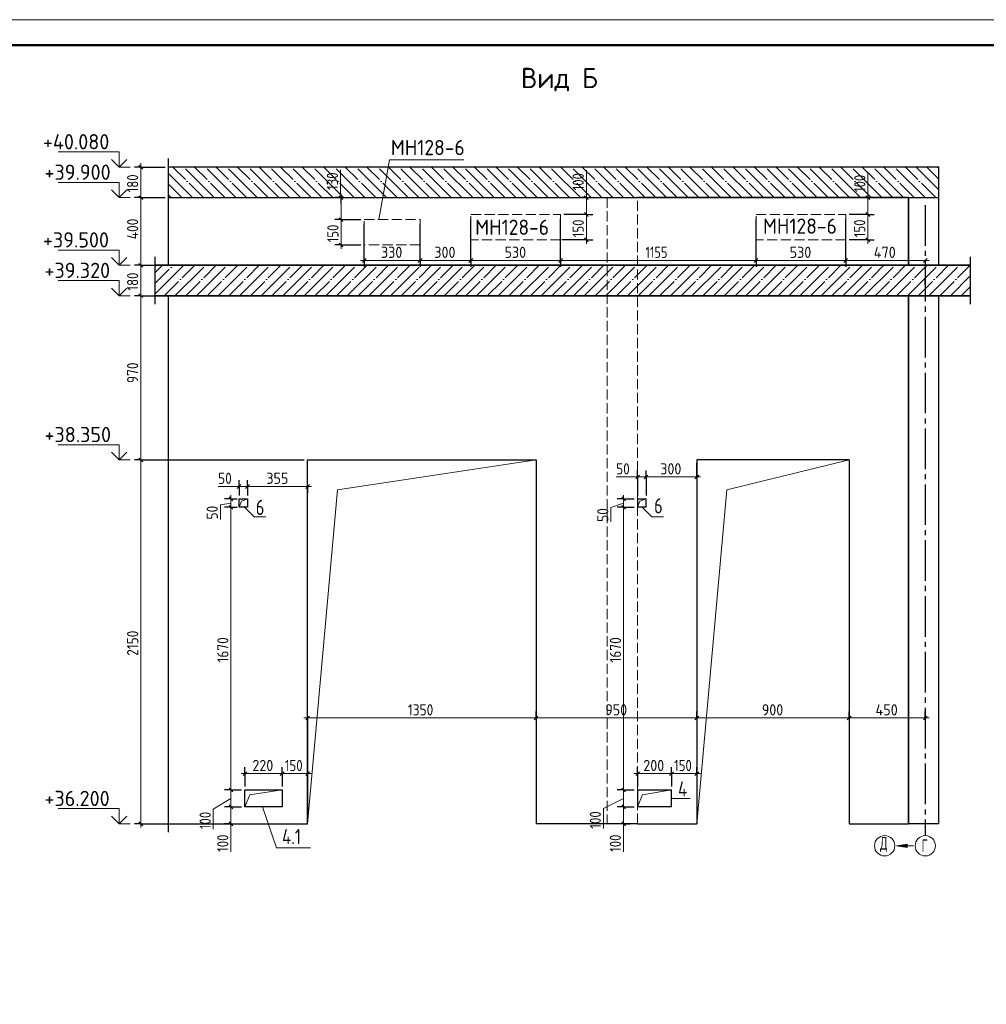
# Model space of a CAD drawing. Header units: millimetres. Extents: x -49773 to 2322955, y -3321 to 58485.
# Tile 422 of 580: x 1627880 to 1646918, y 19753 to 39144. Entities that reach past the tile are written whole.
import ezdxf

# ---------------------------------------------------------------- set-up
doc = ezdxf.new("R2010")
doc.units = ezdxf.units.MM
for name, pattern in [('______11', [500, 400, -50, 0, -50]), ('______2', [270, 200, -70]), ('______5', [1100, 800, -100, 100, -100])]:
    doc.linetypes.add(name, pattern=pattern)
for name, color, linetype, lineweight in [('Standard', 7, 'Continuous', 25), ('Высотная отметки_ общее', 7, 'Continuous', 13), ('Размерная линия_ общее', 7, 'Continuous', 13), ('Стена_ общее', 7, 'Continuous', 35), ('Стена_ Сборный элемент', 7, 'Continuous', 35)]:
    doc.layers.add(name, color=color, linetype=linetype, lineweight=lineweight)
doc.layers.add('Осевая линия_ общее', color=7, linetype='______5', lineweight=13, true_color=0xa0a0a0)
doc.layers.add('Тонкие', color=7, linetype='Continuous')
doc.styles.add('ISOCPEUR', font='txt')

msp = doc.modelspace()

# ---------------------------------------------------------------- hatches: boundary and pattern name
at = {"layer": 'Осевая линия_ общее', "linetype": 'Continuous', "lineweight": 13, "transparency": 33554687}
msp.add_hatch(color=7, dxfattribs=at).paths.add_polyline_path([(1645360.1, 22904.2), (1645150.1, 22874.2), (1645360.1, 22844.2)])

# ---------------------------------------------------------------- linework, layer by layer
at = {"layer": 'Standard', "color": 7, "linetype": 'Continuous', "lineweight": 25, "transparency": 33554687}
for p, q in [((1630809.5, 35474.2), (1630809.5, 36407.6)), ((1630809.5, 34307.6), (1630809.5, 35807.6)), ((1630543.5, 34474.2), (1630543.5, 33540.9)), ((1646603, 34474.2), (1646603, 33540.9)), ((1630809.5, 23140.9), (1630809.5, 33707.6))]:
    msp.add_line(p, q, dxfattribs=at)
at = {"layer": 'Standard', "color": 253, "linetype": '______5', "lineweight": 13, "true_color": 0xababab, "transparency": 33554687}
for p, q in [((1631286.5, 35640.9), (1630809.5, 36117.9)), ((1631710.7, 35640.9), (1631110.8, 36240.9)), ((1632135, 35640.9), (1631535, 36240.9)), ((1632559.3, 35640.9), (1631959.3, 36240.9)), ((1632983.5, 35640.9), (1632383.5, 36240.9)), ((1633407.8, 35640.9), (1632807.8, 36240.9)), ((1633832.1, 35640.9), (1633232.1, 36240.9)), ((1634256.3, 35640.9), (1633656.3, 36240.9)), ((1634680.6, 35640.9), (1634080.6, 36240.9)), ((1635104.9, 35640.9), (1634504.9, 36240.9)), ((1635529.1, 35640.9), (1634929.1, 36240.9)), ((1635953.4, 35640.9), (1635353.4, 36240.9)), ((1636377.7, 35640.9), (1635777.7, 36240.9)), ((1636801.9, 35640.9), (1636201.9, 36240.9)), ((1637226.2, 35640.9), (1636626.2, 36240.9)), ((1637650.4, 35640.9), (1637050.4, 36240.9)), ((1638074.7, 35640.9), (1637474.7, 36240.9)), ((1638499, 35640.9), (1637899, 36240.9)), ((1638923.2, 35640.9), (1638323.2, 36240.9)), ((1639347.5, 35640.9), (1638747.5, 36240.9)), ((1639771.8, 35640.9), (1639171.8, 36240.9)), ((1640196, 35640.9), (1639596, 36240.9)), ((1640620.3, 35640.9), (1640020.3, 36240.9)), ((1641044.6, 35640.9), (1640444.6, 36240.9)), ((1641468.8, 35640.9), (1640868.8, 36240.9)), ((1641893.1, 35640.9), (1641293.1, 36240.9)), ((1642317.3, 35640.9), (1641717.3, 36240.9)), ((1642741.6, 35640.9), (1642141.6, 36240.9)), ((1643165.9, 35640.9), (1642565.9, 36240.9)), ((1643590.1, 35640.9), (1642990.1, 36240.9)), ((1644014.4, 35640.9), (1643414.4, 36240.9)), ((1644438.7, 35640.9), (1643838.7, 36240.9)), ((1644862.9, 35640.9), (1644262.9, 36240.9)), ((1645287.2, 35640.9), (1644687.2, 36240.9)), ((1645711.5, 35640.9), (1645111.5, 36240.9)), ((1645983.4, 35793.2), (1645535.7, 36240.9)), ((1645983.4, 36217.4), (1645960, 36240.9)), ((1630862.2, 35640.9), (1630809.5, 35693.6)), ((1630543.5, 33736.8), (1631114.2, 34307.6)), ((1630543.5, 34161.1), (1630690, 34307.6)), ((1630938.5, 33707.6), (1631538.5, 34307.6)), ((1631362.8, 33707.6), (1631962.8, 34307.6)), ((1631787, 33707.6), (1632387, 34307.6)), ((1632211.3, 33707.6), (1632811.3, 34307.6)), ((1632635.6, 33707.6), (1633235.6, 34307.6)), ((1633059.8, 33707.6), (1633659.8, 34307.6)), ((1633484.1, 33707.6), (1634084.1, 34307.6)), ((1633908.4, 33707.6), (1634508.4, 34307.6)), ((1634332.6, 33707.6), (1634932.6, 34307.6)), ((1634756.9, 33707.6), (1635356.9, 34307.6)), ((1635181.2, 33707.6), (1635781.2, 34307.6)), ((1635605.4, 33707.6), (1636205.4, 34307.6)), ((1636029.7, 33707.6), (1636629.7, 34307.6)), ((1636454, 33707.6), (1637054, 34307.6)), ((1636878.2, 33707.6), (1637478.2, 34307.6)), ((1637302.5, 33707.6), (1637902.5, 34307.6)), ((1637726.8, 33707.6), (1638326.8, 34307.6)), ((1638151, 33707.6), (1638751, 34307.6)), ((1638575.3, 33707.6), (1639175.3, 34307.6)), ((1638999.6, 33707.6), (1639599.6, 34307.6)), ((1639423.8, 33707.6), (1640023.8, 34307.6)), ((1639848.1, 33707.6), (1640448.1, 34307.6)), ((1640272.4, 33707.6), (1640872.4, 34307.6)), ((1640696.6, 33707.6), (1641296.6, 34307.6)), ((1641120.9, 33707.6), (1641720.9, 34307.6)), ((1641545.2, 33707.6), (1642145.2, 34307.6)), ((1641969.4, 33707.6), (1642569.4, 34307.6)), ((1642393.7, 33707.6), (1642993.7, 34307.6)), ((1642818, 33707.6), (1643418, 34307.6)), ((1643242.3, 33707.6), (1643842.3, 34307.6)), ((1643666.5, 33707.6), (1644266.5, 34307.6)), ((1644090.8, 33707.6), (1644690.8, 34307.6)), ((1644515.1, 33707.6), (1645115.1, 34307.6)), ((1644939.3, 33707.6), (1645539.3, 34307.6)), ((1645363.6, 33707.6), (1645963.6, 34307.6)), ((1645787.9, 33707.6), (1646387.9, 34307.6)), ((1646212.1, 33707.6), (1646603, 34098.5))]:
    msp.add_line(p, q, dxfattribs=at)
at = {"layer": 'Standard', "color": 253, "linetype": '______11', "lineweight": 13, "true_color": 0xababab, "transparency": 33554687}
for p, q in [((1631498.6, 35640.9), (1630898.6, 36240.9)), ((1631922.9, 35640.9), (1631322.9, 36240.9)), ((1632347.1, 35640.9), (1631747.1, 36240.9)), ((1632771.4, 35640.9), (1632171.4, 36240.9)), ((1633195.7, 35640.9), (1632595.7, 36240.9)), ((1633619.9, 35640.9), (1633019.9, 36240.9)), ((1634044.2, 35640.9), (1633444.2, 36240.9)), ((1634468.5, 35640.9), (1633868.5, 36240.9)), ((1634892.7, 35640.9), (1634292.7, 36240.9)), ((1635317, 35640.9), (1634717, 36240.9)), ((1635741.3, 35640.9), (1635141.3, 36240.9)), ((1636165.5, 35640.9), (1635565.5, 36240.9)), ((1636589.8, 35640.9), (1635989.8, 36240.9)), ((1637014, 35640.9), (1636414, 36240.9)), ((1637438.3, 35640.9), (1636838.3, 36240.9)), ((1637862.6, 35640.9), (1637262.6, 36240.9)), ((1638286.8, 35640.9), (1637686.8, 36240.9)), ((1638711.1, 35640.9), (1638111.1, 36240.9)), ((1639135.4, 35640.9), (1638535.4, 36240.9)), ((1639559.6, 35640.9), (1638959.6, 36240.9)), ((1639983.9, 35640.9), (1639383.9, 36240.9)), ((1640408.2, 35640.9), (1639808.2, 36240.9)), ((1640832.4, 35640.9), (1640232.4, 36240.9)), ((1641256.7, 35640.9), (1640656.7, 36240.9)), ((1641680.9, 35640.9), (1641080.9, 36240.9)), ((1642105.2, 35640.9), (1641505.2, 36240.9)), ((1642529.5, 35640.9), (1641929.5, 36240.9)), ((1642953.7, 35640.9), (1642353.7, 36240.9)), ((1643378, 35640.9), (1642778, 36240.9)), ((1643802.3, 35640.9), (1643202.3, 36240.9)), ((1644226.5, 35640.9), (1643626.5, 36240.9)), ((1644650.8, 35640.9), (1644050.8, 36240.9)), ((1645075.1, 35640.9), (1644475.1, 36240.9)), ((1645499.3, 35640.9), (1644899.3, 36240.9)), ((1645923.6, 35640.9), (1645323.6, 36240.9)), ((1645983.4, 36005.3), (1645747.9, 36240.9)), ((1631074.3, 35640.9), (1630809.5, 35905.8)), ((1630543.5, 33948.9), (1630902.1, 34307.6)), ((1630726.4, 33707.6), (1631326.4, 34307.6)), ((1631150.6, 33707.6), (1631750.6, 34307.6)), ((1631574.9, 33707.6), (1632174.9, 34307.6)), ((1631999.2, 33707.6), (1632599.2, 34307.6)), ((1632423.4, 33707.6), (1633023.4, 34307.6)), ((1632847.7, 33707.6), (1633447.7, 34307.6)), ((1633272, 33707.6), (1633872, 34307.6)), ((1633696.2, 33707.6), (1634296.2, 34307.6)), ((1634120.5, 33707.6), (1634720.5, 34307.6)), ((1634544.8, 33707.6), (1635144.8, 34307.6)), ((1634969, 33707.6), (1635569, 34307.6)), ((1635393.3, 33707.6), (1635993.3, 34307.6)), ((1635817.6, 33707.6), (1636417.6, 34307.6)), ((1636241.8, 33707.6), (1636841.8, 34307.6)), ((1636666.1, 33707.6), (1637266.1, 34307.6)), ((1637090.4, 33707.6), (1637690.4, 34307.6)), ((1637514.6, 33707.6), (1638114.6, 34307.6)), ((1637938.9, 33707.6), (1638538.9, 34307.6)), ((1638363.2, 33707.6), (1638963.2, 34307.6)), ((1638787.4, 33707.6), (1639387.4, 34307.6)), ((1639211.7, 33707.6), (1639811.7, 34307.6)), ((1639636, 33707.6), (1640236, 34307.6)), ((1640060.3, 33707.6), (1640660.2, 34307.6)), ((1640484.5, 33707.6), (1641084.5, 34307.6)), ((1640908.8, 33707.6), (1641508.8, 34307.6)), ((1641333.1, 33707.6), (1641933, 34307.6)), ((1641757.3, 33707.6), (1642357.3, 34307.6)), ((1642181.6, 33707.6), (1642781.6, 34307.6)), ((1642605.9, 33707.6), (1643205.8, 34307.6)), ((1643030.1, 33707.6), (1643630.1, 34307.6)), ((1643454.4, 33707.6), (1644054.4, 34307.6)), ((1643878.7, 33707.6), (1644478.6, 34307.6)), ((1644302.9, 33707.6), (1644902.9, 34307.6)), ((1644727.2, 33707.6), (1645327.2, 34307.6)), ((1645151.5, 33707.6), (1645751.5, 34307.6)), ((1645575.7, 33707.6), (1646175.7, 34307.6)), ((1646000, 33707.6), (1646600, 34307.6)), ((1646424.3, 33707.6), (1646603, 33886.3))]:
    msp.add_line(p, q, dxfattribs=at)
at = {"layer": 'Standard', "color": 7, "linetype": 'Continuous', "lineweight": 35, "transparency": 33554687}
for p, q in [((1646603, 34307.6), (1630543.5, 34307.6)), ((1630543.5, 33707.6), (1646603, 33707.6))]:
    msp.add_line(p, q, dxfattribs=at)
at = {"layer": 'Standard', "color": 7, "linetype": 'Continuous', "lineweight": 13, "transparency": 33554687}
msp.add_lwpolyline([(1600015.1, -2855.6), (1659415.1, -2855.6), (1659415.1, 39144.4), (1600015.1, 39144.4), (1600015.1, -2855.6)], close=True, dxfattribs=at)
at = {"layer": 'Standard', "color": 7, "linetype": 'Continuous', "lineweight": 50, "transparency": 33554687}
msp.add_lwpolyline([(1602015.1, 38644.4), (1658915.1, 38644.4), (1658915.1, -2355.6), (1602015.1, -2355.6), (1602015.1, 38644.4)], close=True, dxfattribs=at)
at = {"layer": 'Standard', "color": 7, "linetype": 'Continuous', "lineweight": 13, "transparency": 33554687}
for points in [[(1634954.8, 35207.6), (1635160.9, 36381.3), (1636627.6, 36381.3)], [(1632200.1, 29540.9), (1632247.3, 29660.4), (1632366.8, 29707.6)], [(1640050.1, 29540.9), (1640097.3, 29660.4), (1640216.8, 29707.6)], [(1632316.8, 23640.9), (1632411.1, 23879.9), (1633050.1, 23974.2)], [(1640050.1, 23640.9), (1640144.4, 23879.9), (1640716.8, 23974.2)]]:
    msp.add_lwpolyline(points, dxfattribs=at)
at = {"layer": 'Высотная отметки_ общее', "color": 7, "linetype": 'Continuous', "lineweight": 13, "transparency": 33554687}
for p, q in [((1629838.2, 36540.9), (1628638.2, 36540.9)), ((1629838.2, 36240.9), (1629838.2, 36540.9)), ((1629838.2, 36240.9), (1629688.2, 36390.9)), ((1629838.2, 36240.9), (1629988.2, 36390.9)), ((1629838.2, 36240.9), (1629838.2, 36240.9)), ((1629838.2, 36240.9), (1629838.2, 36240.9)), ((1629838.2, 36240.9), (1630058.6, 36240.9)), ((1629838.2, 36240.9), (1629838.2, 36240.9)), ((1629838.2, 36240.9), (1629838.2, 36240.9)), ((1629838.2, 35940.9), (1628638.2, 35940.9)), ((1629838.2, 35640.9), (1629838.2, 35940.9)), ((1629838.2, 35640.9), (1629688.2, 35790.9)), ((1629838.2, 35640.9), (1629988.2, 35790.9)), ((1629838.2, 35640.9), (1629838.2, 35640.9)), ((1629838.2, 35640.9), (1629838.2, 35640.9)), ((1629838.2, 35640.9), (1630058.6, 35640.9)), ((1629838.2, 35640.9), (1629838.2, 35640.9)), ((1629838.2, 35640.9), (1629838.2, 35640.9)), ((1629838.2, 34607.6), (1628638.2, 34607.6)), ((1629838.2, 34307.6), (1629838.2, 34607.6)), ((1629838.2, 34307.6), (1629688.2, 34457.6)), ((1629838.2, 34307.6), (1629988.2, 34457.6)), ((1629838.2, 34307.6), (1629838.2, 34307.6)), ((1629838.2, 34307.6), (1629838.2, 34307.6)), ((1629838.2, 34307.6), (1630058.6, 34307.6)), ((1629838.2, 34307.6), (1629838.2, 34307.6)), ((1629838.2, 34307.6), (1629838.2, 34307.6)), ((1629838.2, 34007.6), (1628638.2, 34007.6)), ((1629838.2, 33707.6), (1629838.2, 34007.6)), ((1629838.2, 33707.6), (1629688.2, 33857.6)), ((1629838.2, 33707.6), (1629988.2, 33857.6)), ((1629838.2, 33707.6), (1629838.2, 33707.6)), ((1629838.2, 33707.6), (1629838.2, 33707.6)), ((1629838.2, 33707.6), (1630058.6, 33707.6)), ((1629838.2, 33707.6), (1629838.2, 33707.6)), ((1629838.2, 33707.6), (1629838.2, 33707.6)), ((1629838.2, 30774.2), (1628638.2, 30774.2)), ((1629838.2, 30474.2), (1629838.2, 30774.2)), ((1629838.2, 30474.2), (1629688.2, 30624.2)), ((1629838.2, 30474.2), (1629988.2, 30624.2)), ((1629838.2, 30474.2), (1629838.2, 30474.2)), ((1629838.2, 30474.2), (1629838.2, 30474.2)), ((1629838.2, 30474.2), (1630058.6, 30474.2)), ((1629838.2, 30474.2), (1629838.2, 30474.2)), ((1629838.2, 30474.2), (1629838.2, 30474.2)), ((1629838.2, 23607.6), (1628638.2, 23607.6)), ((1629838.2, 23307.6), (1629838.2, 23607.6)), ((1629838.2, 23307.6), (1629688.2, 23457.6)), ((1629838.2, 23307.6), (1629988.2, 23457.6)), ((1629838.2, 23307.6), (1629838.2, 23307.6)), ((1629838.2, 23307.6), (1629838.2, 23307.6)), ((1629838.2, 23307.6), (1630058.6, 23307.6)), ((1629838.2, 23307.6), (1629838.2, 23307.6)), ((1629838.2, 23307.6), (1629838.2, 23307.6))]:
    msp.add_line(p, q, dxfattribs=at)
at = {"layer": 'Осевая линия_ общее', "color": 253, "linetype": '______5', "lineweight": -3, "true_color": 0xa0a0a0, "transparency": 33554687}
msp.add_line((1645716.8, 35492.6), (1645716.8, 23074.2), dxfattribs=at)
at = {"layer": 'Осевая линия_ общее', "color": 7, "linetype": 'Continuous', "lineweight": 13, "transparency": 33554687}
for p, q in [((1640716.8, 23807.6), (1641083.5, 23807.6)), ((1645360.1, 22904.2), (1645150.1, 22874.2)), ((1645360.1, 22844.2), (1645360.1, 22904.2)), ((1645483.5, 22874.2), (1645150.1, 22874.2)), ((1645150.1, 22874.2), (1645150.1, 22874.2)), ((1645150.1, 22874.2), (1645150.1, 22874.2)), ((1645150.1, 22874.2), (1645150.1, 22874.2)), ((1645150.1, 22874.2), (1645360.1, 22844.2)), ((1645360.1, 22874.2), (1645375.1, 22874.2))]:
    msp.add_line(p, q, dxfattribs=at)
for points in [[(1633550.1, 23307.6), (1634139.4, 29885), (1638050.1, 30474.2)], [(1641216.8, 23307.6), (1641806.1, 29885), (1644216.8, 30474.2)], [(1632307.8, 29540.9), (1632496.3, 29352.3), (1632729.7, 29352.3)], [(1640141.1, 29540.9), (1640329.7, 29352.3), (1640563, 29352.3)], [(1632661.1, 23640.9), (1632939.1, 22834.8), (1633605.7, 22834.8)]]:
    msp.add_lwpolyline(points, dxfattribs=at)
for centre in [(1644916.8, 22874.2), (1645716.8, 22874.2)]:
    msp.add_circle(centre, 200, dxfattribs=at)
at = {"layer": 'Размерная линия_ общее', "color": 7, "linetype": 'Continuous', "lineweight": 25, "transparency": 33554687}
for p, q in [((1630302.1, 36203.4), (1630227.1, 36278.4)), ((1630302.1, 35603.4), (1630227.1, 35678.4)), ((1634247, 35603.4), (1634172, 35678.4)), ((1639078.2, 35603.4), (1639003.2, 35678.4)), ((1644621.5, 35603.4), (1644546.5, 35678.4)), ((1639078.2, 35270.1), (1639003.2, 35345.1)), ((1644621.5, 35270.1), (1644546.5, 35345.1)), ((1634247, 35170.1), (1634172, 35245.1)), ((1634247, 34670.1), (1634172, 34745.1)), ((1639078.2, 34770.1), (1639003.2, 34845.1)), ((1644621.5, 34770.1), (1644546.5, 34845.1)), ((1630302.1, 34270.1), (1630227.1, 34345.1)), ((1634629.3, 34365.5), (1634704.3, 34440.5)), ((1635729.3, 34365.5), (1635804.3, 34440.5)), ((1636729.3, 34365.5), (1636804.3, 34440.5)), ((1638496, 34365.5), (1638571, 34440.5)), ((1642346, 34365.5), (1642421, 34440.5)), ((1644112.6, 34365.5), (1644187.6, 34440.5)), ((1645679.3, 34365.5), (1645754.3, 34440.5)), ((1630302.1, 33670.1), (1630227.1, 33745.1)), ((1630302.1, 30436.7), (1630227.1, 30511.7)), ((1640012.6, 30101.2), (1640087.6, 30176.2)), ((1640179.3, 30101.2), (1640254.3, 30176.2)), ((1641179.3, 30101.2), (1641254.3, 30176.2)), ((1632162.6, 29914.6), (1632237.6, 29989.6)), ((1632329.3, 29914.6), (1632404.3, 29989.6)), ((1633512.6, 29914.6), (1633587.6, 29989.6)), ((1632078.1, 29670.1), (1632003.1, 29745.1)), ((1639811.4, 29670.1), (1639736.4, 29745.1)), ((1632078.1, 29503.4), (1632003.1, 29578.4)), ((1639811.4, 29503.4), (1639736.4, 29578.4)), ((1633512.6, 25355), (1633587.6, 25430)), ((1638012.6, 25355), (1638087.6, 25430)), ((1641179.3, 25355), (1641254.3, 25430)), ((1644179.3, 25355), (1644254.3, 25430)), ((1645679.3, 25355), (1645754.3, 25430)), ((1632279.3, 24258.3), (1632354.3, 24333.3)), ((1633012.6, 24258.3), (1633087.6, 24333.3)), ((1633512.6, 24258.3), (1633587.6, 24333.3)), ((1640012.6, 24258.3), (1640087.6, 24333.3)), ((1640679.3, 24258.3), (1640754.3, 24333.3)), ((1641179.3, 24258.3), (1641254.3, 24333.3)), ((1632078.1, 23936.7), (1632003.1, 24011.7)), ((1639811.4, 23936.7), (1639736.4, 24011.7)), ((1632078.1, 23603.4), (1632003.1, 23678.4)), ((1639811.4, 23603.4), (1639736.4, 23678.4)), ((1630302.1, 23270.1), (1630227.1, 23345.1)), ((1632078.1, 23270.1), (1632003.1, 23345.1)), ((1639811.4, 23270.1), (1639736.4, 23345.1))]:
    msp.add_line(p, q, dxfattribs=at)
at = {"layer": 'Размерная линия_ общее', "color": 7, "linetype": 'Continuous', "lineweight": 13, "transparency": 33554687}
for p, q in [((1630264.6, 36240.9), (1630264.6, 36315.9)), ((1630264.6, 35640.9), (1630264.6, 36240.9)), ((1634198.9, 35790.7), (1634198.9, 36186.7)), ((1639041.1, 35782.1), (1639041.1, 36178.1)), ((1644585.6, 35749.5), (1644585.6, 36145.5)), ((1634209.5, 35424.2), (1634198.9, 35790.7)), ((1634209.5, 35640.9), (1634209.5, 35715.9)), ((1639040.7, 35474.2), (1639041.1, 35782.1)), ((1639040.7, 35640.9), (1639040.7, 35715.9)), ((1644584, 35474.2), (1644585.6, 35749.5)), ((1644584, 35640.9), (1644584, 35715.9)), ((1630264.6, 30474.2), (1630264.6, 35640.9)), ((1634209.5, 35207.6), (1634209.5, 35640.9)), ((1639040.7, 35307.6), (1639040.7, 35640.9)), ((1644584, 35307.6), (1644584, 35640.9)), ((1639040.7, 34807.6), (1639040.7, 35307.6)), ((1644584, 34807.6), (1644584, 35307.6)), ((1634209.5, 34707.6), (1634209.5, 35207.6)), ((1639040.7, 34807.6), (1639040.7, 34732.6)), ((1644584, 34807.6), (1644584, 34732.6)), ((1634209.5, 34707.6), (1634209.5, 34632.6)), ((1630264.6, 34307.6), (1630264.6, 34382.6)), ((1634666.8, 34403), (1634591.8, 34403)), ((1634666.8, 34403), (1635766.8, 34403)), ((1635766.8, 34403), (1636766.8, 34403)), ((1636766.8, 34403), (1638533.5, 34403)), ((1638533.5, 34403), (1642383.5, 34403)), ((1642383.5, 34403), (1644150.1, 34403)), ((1644150.1, 34403), (1645716.8, 34403)), ((1645716.8, 34403), (1645791.8, 34403)), ((1630264.6, 33707.6), (1630264.6, 34307.6)), ((1630264.6, 23307.6), (1630264.6, 30474.2)), ((1639912.3, 30138.7), (1639626.3, 30138.7)), ((1640133.5, 30138.7), (1639912.3, 30138.7)), ((1640050.1, 30138.7), (1639975.1, 30138.7)), ((1640050.1, 30138.7), (1640216.8, 30138.7)), ((1640216.8, 30138.7), (1641216.8, 30138.7)), ((1641216.8, 30138.7), (1641291.8, 30138.7)), ((1632073, 29952.1), (1631787, 29952.1)), ((1632283.5, 29952.1), (1632073, 29952.1)), ((1632200.1, 29952.1), (1632125.1, 29952.1)), ((1632200.1, 29952.1), (1632366.8, 29952.1)), ((1632366.8, 29952.1), (1633550.1, 29952.1)), ((1633550.1, 29952.1), (1633625.1, 29952.1)), ((1632040.6, 29707.6), (1632040.6, 29782.6)), ((1632040.6, 29540.9), (1632040.6, 29707.6)), ((1639773.9, 29707.6), (1639773.9, 29782.6)), ((1639773.9, 29540.9), (1639773.9, 29707.6)), ((1632040.6, 29624.2), (1631832.8, 29586.9)), ((1631832.8, 29586.9), (1631832.8, 29300.9)), ((1632040.6, 23974.2), (1632040.6, 29540.9)), ((1639773.9, 29624.2), (1639524, 29540.3)), ((1639524, 29540.3), (1639524, 29254.3)), ((1639773.9, 23974.2), (1639773.9, 29540.9)), ((1633550.1, 25392.5), (1633475.1, 25392.5)), ((1633550.1, 25392.5), (1638050.1, 25392.5)), ((1638050.1, 25392.5), (1641216.8, 25392.5)), ((1641216.8, 25392.5), (1644216.8, 25392.5)), ((1644216.8, 25392.5), (1645716.8, 25392.5)), ((1645716.8, 25392.5), (1645791.8, 25392.5)), ((1632316.8, 24295.8), (1632241.8, 24295.8)), ((1632316.8, 24295.8), (1633050.1, 24295.8)), ((1633050.1, 24295.8), (1633550.1, 24295.8)), ((1633550.1, 24295.8), (1633625.1, 24295.8)), ((1640050.1, 24295.8), (1639975.1, 24295.8)), ((1640050.1, 24295.8), (1640716.8, 24295.8)), ((1640716.8, 24295.8), (1641216.8, 24295.8)), ((1641216.8, 24295.8), (1641291.8, 24295.8)), ((1632040.6, 23640.9), (1632040.6, 23974.2)), ((1639773.9, 23640.9), (1639773.9, 23974.2)), ((1632040.6, 23807.6), (1631693.1, 23598)), ((1639773.9, 23807.6), (1639377.4, 23608.7)), ((1631693.1, 23598), (1631693.1, 23202)), ((1632040.6, 23474.2), (1632038.8, 23151)), ((1632040.6, 23307.6), (1632040.6, 23640.9)), ((1639377.4, 23608.7), (1639377.4, 23212.7)), ((1639773.9, 23474.2), (1639772.1, 23151)), ((1639773.9, 23307.6), (1639773.9, 23640.9)), ((1630264.6, 23307.6), (1630264.6, 23232.6)), ((1632040.6, 23307.6), (1632040.6, 23232.6)), ((1639773.9, 23307.6), (1639773.9, 23232.6)), ((1632038.8, 23151), (1632038.8, 22755)), ((1639772.1, 23151), (1639772.1, 22755))]:
    msp.add_line(p, q, dxfattribs=at)
at = {"layer": 'Размерная линия_ общее', "color": 253, "linetype": 'Continuous', "lineweight": -3, "true_color": 0xa0a0a0, "transparency": 33554687}
for p, q in [((1630264.6, 36240.9), (1630139.6, 36240.9)), ((1630264.6, 36240.9), (1630389.6, 36240.9)), ((1630264.6, 36240.9), (1630742.8, 36240.9)), ((1630264.6, 35640.9), (1630139.6, 35640.9)), ((1630264.6, 35640.9), (1630389.6, 35640.9)), ((1630264.6, 35640.9), (1630742.8, 35640.9)), ((1634209.5, 35640.9), (1634084.5, 35640.9)), ((1634209.5, 35640.9), (1634334.5, 35640.9)), ((1634209.5, 35640.9), (1634287, 35640.9)), ((1639040.7, 35640.9), (1638915.7, 35640.9)), ((1639040.7, 35640.9), (1639165.7, 35640.9)), ((1639040.7, 35640.9), (1639163.6, 35640.9)), ((1644584, 35640.9), (1644459, 35640.9)), ((1644584, 35640.9), (1644709, 35640.9)), ((1644584, 35640.9), (1644584, 35640.9)), ((1639040.7, 35307.6), (1638915.7, 35307.6)), ((1639040.7, 35307.6), (1639165.7, 35307.6)), ((1644584, 35307.6), (1644459, 35307.6)), ((1644584, 35307.6), (1644709, 35307.6)), ((1634209.5, 35207.6), (1634084.5, 35207.6)), ((1634209.5, 35207.6), (1634334.5, 35207.6)), ((1634209.5, 35207.6), (1634600.1, 35207.6)), ((1639040.7, 34807.6), (1638560.4, 34807.6)), ((1639040.7, 34807.6), (1638915.7, 34807.6)), ((1639040.7, 34807.6), (1639165.7, 34807.6)), ((1644584, 34807.6), (1644216.8, 34807.6)), ((1644584, 34807.6), (1644459, 34807.6)), ((1644584, 34807.6), (1644709, 34807.6)), ((1634209.5, 34707.6), (1634084.5, 34707.6)), ((1634209.5, 34707.6), (1634334.5, 34707.6)), ((1634209.5, 34707.6), (1634600.1, 34707.6)), ((1634666.8, 34403), (1634666.8, 34528)), ((1635766.8, 34403), (1635766.8, 34528)), ((1636766.8, 34403), (1636766.8, 34528)), ((1638533.5, 34403), (1638533.5, 34528)), ((1642383.5, 34403), (1642383.5, 34528)), ((1644150.1, 34403), (1644150.1, 34528)), ((1634666.8, 34403), (1634666.8, 34278)), ((1635766.8, 34403), (1635766.8, 34278)), ((1636766.8, 34403), (1636766.8, 34278)), ((1638533.5, 34403), (1638533.5, 34278)), ((1642383.5, 34403), (1642383.5, 34278)), ((1644150.1, 34403), (1644150.1, 34278)), ((1645716.8, 34403), (1645716.8, 34403)), ((1630264.6, 34307.6), (1630139.6, 34307.6)), ((1630264.6, 34307.6), (1630389.6, 34307.6)), ((1630264.6, 34307.6), (1630742.8, 34307.6)), ((1645716.8, 33921.5), (1645716.8, 34046.5)), ((1645716.8, 33921.5), (1645716.8, 33796.5)), ((1630264.6, 33707.6), (1630139.6, 33707.6)), ((1630264.6, 33707.6), (1630389.6, 33707.6)), ((1630264.6, 33707.6), (1630742.8, 33707.6)), ((1630264.6, 30474.2), (1630139.6, 30474.2)), ((1630264.6, 30474.2), (1630389.6, 30474.2)), ((1630264.6, 30474.2), (1633483.5, 30474.2)), ((1633550.1, 29952.1), (1633550.1, 30407.6)), ((1640050.1, 30138.7), (1640050.1, 30263.7)), ((1640216.8, 30138.7), (1640216.8, 30263.7)), ((1641216.8, 30138.7), (1641216.8, 30407.6)), ((1641216.8, 30138.7), (1641216.8, 30263.7)), ((1632200.1, 29952.1), (1632200.1, 30077.1)), ((1632366.8, 29952.1), (1632366.8, 30077.1)), ((1633550.1, 29952.1), (1633550.1, 30077.1)), ((1640050.1, 30138.7), (1640050.1, 30013.7)), ((1640050.1, 30138.7), (1640050.1, 29774.2)), ((1640216.8, 30138.7), (1640216.8, 30013.7)), ((1640216.8, 30138.7), (1640216.8, 29774.2)), ((1641216.8, 30138.7), (1641216.8, 30013.7)), ((1632200.1, 29952.1), (1632200.1, 29827.1)), ((1632200.1, 29952.1), (1632200.1, 29774.2)), ((1632366.8, 29952.1), (1632366.8, 29827.1)), ((1632366.8, 29952.1), (1632366.8, 29774.2)), ((1633550.1, 29952.1), (1633550.1, 29827.1)), ((1632040.6, 29707.6), (1631915.6, 29707.6)), ((1632040.6, 29707.6), (1632165.6, 29707.6)), ((1632040.6, 29707.6), (1632133.5, 29707.6)), ((1639773.9, 29707.6), (1639648.9, 29707.6)), ((1639773.9, 29707.6), (1639898.9, 29707.6)), ((1639773.9, 29707.6), (1639983.5, 29707.6)), ((1632040.6, 29540.9), (1631915.6, 29540.9)), ((1632040.6, 29540.9), (1632165.6, 29540.9)), ((1632040.6, 29540.9), (1632133.5, 29540.9)), ((1639773.9, 29540.9), (1639648.9, 29540.9)), ((1639773.9, 29540.9), (1639898.9, 29540.9)), ((1639773.9, 29540.9), (1639983.5, 29540.9)), ((1633550.1, 25392.5), (1633550.1, 25517.5)), ((1638050.1, 25392.5), (1638050.1, 25517.5)), ((1641216.8, 25392.5), (1641216.8, 25517.5)), ((1644216.8, 25392.5), (1644216.8, 25517.5)), ((1645716.8, 25392.5), (1645716.8, 25517.5)), ((1633550.1, 25392.5), (1633550.1, 25267.5)), ((1633550.1, 25392.5), (1633550.1, 23374.2)), ((1638050.1, 25392.5), (1638050.1, 25267.5)), ((1638050.1, 25392.5), (1638050.1, 23374.2)), ((1641216.8, 25392.5), (1641216.8, 25267.5)), ((1641216.8, 25392.5), (1641216.8, 23374.2)), ((1644216.8, 25392.5), (1644216.8, 25267.5)), ((1644216.8, 25392.5), (1644216.8, 23374.2)), ((1645716.8, 25392.5), (1645716.8, 25267.5)), ((1645716.8, 25392.5), (1645716.8, 25127.7)), ((1632316.8, 24295.8), (1632316.8, 24420.8)), ((1632316.8, 24295.8), (1632316.8, 24170.8)), ((1632316.8, 24295.8), (1632316.8, 24040.9)), ((1633050.1, 24295.8), (1633050.1, 24420.8)), ((1633050.1, 24295.8), (1633050.1, 24170.8)), ((1633050.1, 24295.8), (1633050.1, 24040.9)), ((1633550.1, 24295.8), (1633550.1, 24420.8)), ((1633550.1, 24295.8), (1633550.1, 24170.8)), ((1633550.1, 24295.8), (1633550.1, 23374.2)), ((1640050.1, 24295.8), (1640050.1, 24420.8)), ((1640050.1, 24295.8), (1640050.1, 24170.8)), ((1640050.1, 24295.8), (1640050.1, 24040.9)), ((1640716.8, 24295.8), (1640716.8, 24420.8)), ((1640716.8, 24295.8), (1640716.8, 24170.8)), ((1640716.8, 24295.8), (1640716.8, 24040.9)), ((1641216.8, 24295.8), (1641216.8, 24420.8)), ((1641216.8, 24295.8), (1641216.8, 24170.8)), ((1641216.8, 24295.8), (1641216.8, 23374.2)), ((1632040.6, 23974.2), (1631915.6, 23974.2)), ((1632040.6, 23974.2), (1632165.6, 23974.2)), ((1632040.6, 23974.2), (1632250.1, 23974.2)), ((1639773.9, 23974.2), (1639648.9, 23974.2)), ((1639773.9, 23974.2), (1639898.9, 23974.2)), ((1639773.9, 23974.2), (1639983.5, 23974.2)), ((1632040.6, 23640.9), (1631915.6, 23640.9)), ((1632040.6, 23640.9), (1632165.6, 23640.9)), ((1632040.6, 23640.9), (1632250.1, 23640.9)), ((1639773.9, 23640.9), (1639648.9, 23640.9)), ((1639773.9, 23640.9), (1639898.9, 23640.9)), ((1639773.9, 23640.9), (1639983.5, 23640.9)), ((1630264.6, 23307.6), (1630139.6, 23307.6)), ((1630264.6, 23307.6), (1630389.6, 23307.6)), ((1630264.6, 23307.6), (1631068.7, 23307.6)), ((1632040.6, 23307.6), (1631915.6, 23307.6)), ((1632040.6, 23307.6), (1632165.6, 23307.6)), ((1632040.6, 23307.6), (1632069.2, 23307.6)), ((1639773.9, 23307.6), (1639648.9, 23307.6)), ((1639773.9, 23307.6), (1639898.9, 23307.6)), ((1639773.9, 23307.6), (1639802.5, 23307.6))]:
    msp.add_line(p, q, dxfattribs=at)
for points in [[(1639040.7, 35307.6), (1639023.9, 35307.6), (1639023.9, 35307.6), (1638600.1, 35307.6)], [(1644584, 35307.6), (1644567.9, 35307.6), (1644567.9, 35307.6), (1644216.8, 35307.6)], [(1634666.8, 34403), (1634666.8, 34723.5), (1634666.8, 34723.5), (1634666.8, 35122.4)], [(1635766.8, 34403), (1635766.8, 34420), (1635766.8, 34420), (1635766.8, 34420), (1635766.8, 34420), (1635766.8, 34420), (1635766.8, 34420), (1635766.8, 34420), (1635766.8, 34420), (1635766.8, 34420), (1635766.8, 34420), (1635766.8, 35122.4)], [(1636766.8, 34403), (1636766.8, 34420), (1636766.8, 34420), (1636766.8, 34420), (1636766.8, 34420), (1636766.8, 34420), (1636766.8, 34420), (1636766.8, 34420), (1636766.8, 34420), (1636766.8, 35222.4)], [(1638533.5, 34403), (1638533.5, 34420), (1638533.5, 34420), (1638533.5, 34420), (1638533.5, 34420), (1638533.5, 34420), (1638533.5, 34420), (1638533.5, 35222.4)], [(1642383.5, 34403), (1642383.5, 34420), (1642383.5, 34420), (1642383.5, 34420), (1642383.5, 34420), (1642383.5, 35222.4)], [(1644150.1, 34403), (1644150.1, 34420), (1644150.1, 34420), (1644150.1, 35222.4)]]:
    msp.add_lwpolyline(points, dxfattribs=at)
at = {"layer": 'Стена_ общее', "color": 253, "linetype": '______2', "lineweight": 18, "true_color": 0xababab, "transparency": 33554687}
for p, q in [((1639450.1, 35640.9), (1639450.1, 23307.6)), ((1640050.1, 29707.6), (1640050.1, 35640.9)), ((1640050.1, 29707.6), (1640050.1, 35640.9)), ((1640050.1, 29707.6), (1640050.1, 35640.9)), ((1640050.1, 23974.2), (1640050.1, 29540.9)), ((1640050.1, 23974.2), (1640050.1, 29540.9)), ((1640050.1, 23974.2), (1640050.1, 29540.9)), ((1640050.1, 23307.6), (1640050.1, 23640.9)), ((1640050.1, 23307.6), (1640050.1, 23640.9)), ((1640050.1, 23307.6), (1640050.1, 23640.9))]:
    msp.add_line(p, q, dxfattribs=at)
at = {"layer": 'Стена_ общее', "color": 7, "linetype": 'Continuous', "lineweight": 25, "transparency": 33554687}
for p, q in [((1645383.5, 35640.9), (1640050.1, 35640.9)), ((1645383.5, 35640.9), (1645383.5, 34307.6)), ((1645383.5, 35640.9), (1645983.5, 35640.9)), ((1645383.5, 34307.6), (1645383.5, 35640.9)), ((1645983.5, 34307.6), (1645983.5, 35640.9)), ((1645383.5, 33707.6), (1645383.5, 23307.6)), ((1645383.5, 23307.6), (1645383.5, 33707.6)), ((1645983.5, 23307.6), (1645983.5, 33707.6)), ((1633550.1, 23307.6), (1633550.1, 30474.2)), ((1633550.1, 30474.2), (1638050.1, 30474.2)), ((1638050.1, 30474.2), (1638050.1, 23307.6)), ((1641216.8, 30474.2), (1641216.8, 23307.6)), ((1644216.8, 30474.2), (1641216.8, 30474.2)), ((1644216.8, 30474.2), (1644216.8, 23307.6)), ((1632200.1, 29540.9), (1632200.1, 29707.6)), ((1632200.1, 29707.6), (1632366.8, 29707.6)), ((1632366.8, 29707.6), (1632366.8, 29540.9)), ((1640050.1, 29707.6), (1640216.8, 29707.6)), ((1640050.1, 29707.6), (1640050.1, 29540.9)), ((1640216.8, 29540.9), (1640216.8, 29707.6)), ((1632366.8, 29540.9), (1632200.1, 29540.9)), ((1640216.8, 29540.9), (1640050.1, 29540.9)), ((1632316.8, 23640.9), (1632316.8, 23974.2)), ((1632316.8, 23974.2), (1633050.1, 23974.2)), ((1633050.1, 23974.2), (1633050.1, 23640.9)), ((1640050.1, 23974.2), (1640716.8, 23974.2)), ((1640050.1, 23974.2), (1640050.1, 23640.9)), ((1640716.8, 23640.9), (1640716.8, 23974.2)), ((1633050.1, 23640.9), (1632316.8, 23640.9)), ((1640716.8, 23640.9), (1640050.1, 23640.9)), ((1630809.5, 23307.6), (1633550.1, 23307.6)), ((1640050.1, 23307.6), (1638050.1, 23307.6)), ((1640050.1, 23307.6), (1641216.8, 23307.6)), ((1644216.8, 23307.6), (1645383.5, 23307.6)), ((1645983.5, 23307.6), (1645383.5, 23307.6))]:
    msp.add_line(p, q, dxfattribs=at)
at = {"layer": 'Стена_ Сборный элемент', "color": 253, "linetype": '______2', "lineweight": 18, "true_color": 0xababab, "transparency": 33554687}
for p, q in [((1636766.8, 34807.6), (1636766.8, 35307.6)), ((1636766.8, 35307.6), (1638533.5, 35307.6)), ((1638533.5, 35307.6), (1638533.5, 34807.6)), ((1642383.5, 34807.6), (1642383.5, 35307.6)), ((1642383.5, 35307.6), (1644150.1, 35307.6)), ((1644150.1, 35307.6), (1644150.1, 34807.6)), ((1634666.8, 34707.6), (1634666.8, 35207.6)), ((1634666.8, 35207.6), (1635766.8, 35207.6)), ((1635766.8, 35207.6), (1635766.8, 34707.6)), ((1638533.5, 34807.6), (1636766.8, 34807.6)), ((1644150.1, 34807.6), (1642383.5, 34807.6)), ((1635766.8, 34707.6), (1634666.8, 34707.6))]:
    msp.add_line(p, q, dxfattribs=at)
at = {"layer": 'Тонкие', "linetype": 'Continuous', "transparency": 33554687}
for p, q in [((1645983.4, 36240.9), (1630809.5, 36240.9)), ((1645983.4, 35640.9), (1645983.4, 36240.9)), ((1630809.5, 35640.9), (1640050.1, 35640.9)), ((1630809.5, 35640.9), (1645983.4, 35640.9))]:
    msp.add_line(p, q, dxfattribs=at)

# ---------------------------------------------------------------- texts
at = {"layer": 'Standard', "color": 7, "linetype": 'Continuous', "lineweight": 35, "transparency": 33554687, "insert": (1637753.3, 37732.6), "char_height": 400, "width": 1628.71, "attachment_point": 7, "style": 'ISOCPEUR'}
msp.add_mtext('\\W0.95;Вид Б', dxfattribs=at)
at = {"layer": 'Standard', "color": 7, "linetype": 'Continuous', "lineweight": 25, "transparency": 33554687, "attachment_point": 7, "style": 'ISOCPEUR'}
for s, insert, char_height, width in [('\\W0.93;МН128-6', (1635189.6, 36476.1), 300, 1637.975), ('\\W0.93;МН128-6', (1636850.5, 34906.1), 300, 1637.975), ('\\W0.93;МН128-6', (1642519.8, 34928.8), 300, 1637.975), ('\\W0.78;6', (1632529.9, 29389.2), 300, 326.407), ('\\W0.78;6', (1640375.9, 29421.3), 300, 326.416), ('\\W0.80;4', (1640847, 23845.3), 300, 359.83), ('\\W0.80;4.1', (1633047.8, 22906.1), 300, 599.716), ('\\W0.65;Д', (1644826.8, 22749.2), 250, 261.772), ('\\W0.62;Г', (1645646.8, 22749.2), 250, 217.601)]:
    msp.add_mtext(s, dxfattribs=dict(at, insert=insert, char_height=char_height, width=width))
at = {"layer": 'Высотная отметки_ общее', "color": 7, "linetype": 'Continuous', "lineweight": 25, "transparency": 33554687, "char_height": 300, "attachment_point": 7, "style": 'ISOCPEUR'}
for s, insert, width in [('\\W0.96;+40.080', (1628338.2, 36590.9), 1522.583), ('\\W0.96;+39.900', (1628368.2, 35990.9), 1492.388), ('{\\W0.9600;+39.500}', (1628338.2, 34657.6), 1522.583), ('{\\W0.9600;+39.320}', (1628368.2, 34057.6), 1492.388), ('\\W0.96;+38.350', (1628368.2, 30824.2), 1492.388), ('\\W0.96;+36.200', (1628368.2, 23657.6), 1492.388)]:
    msp.add_mtext(s, dxfattribs=dict(at, insert=insert, width=width))
at = {"layer": 'Размерная линия_ общее', "color": 7, "linetype": 'Continuous', "lineweight": 25, "transparency": 33554687, "char_height": 220, "attachment_point": 7, "rotation": 90, "style": 'ISOCPEUR'}
for s, insert, width in [('\\W0.83;180', (1630214.6, 35742.9), 508.571), ('\\W0.83;130', (1634148.9, 35790.7), 508.571), ('\\W0.83;100', (1638991.2, 35782.1), 508.571), ('\\W0.83;100', (1644535.6, 35749.5), 508.571), ('{\\W0.8700;400}', (1630214.6, 34820.2), 666.917), ('\\W0.83;150', (1634159.5, 34759.6), 508.571), ('\\W0.83;150', (1638990.7, 34859.6), 508.571), ('\\W0.83;150', (1644534, 34859.6), 508.571), ('\\W0.83;180', (1630214.6, 33809.6), 508.571), ('{\\W0.8700;970}', (1630214.6, 31987.8), 666.917), ('\\W0.87;50', (1631782.8, 29300.9), 403.932), ('\\W0.87;50', (1639474, 29254.3), 403.94), ('\\W0.87;2150', (1630214.6, 26615.9), 666.91), ('\\W0.87;1670', (1631990.6, 26482.6), 666.917), ('\\W0.87;1670', (1639723.9, 26482.6), 666.917), ('\\W0.83;100', (1631643.1, 23202), 508.579), ('\\W0.83;100', (1639327.4, 23212.7), 508.571), ('\\W0.83;100', (1631988.8, 22755), 508.571), ('\\W0.83;100', (1639722.1, 22755), 508.571)]:
    msp.add_mtext(s, dxfattribs=dict(at, insert=insert, width=width))
at = {"layer": 'Размерная линия_ общее', "color": 7, "linetype": 'Continuous', "lineweight": 25, "transparency": 33554687, "char_height": 220, "attachment_point": 7, "style": 'ISOCPEUR'}
for s, insert, width in [('\\W0.91;330', (1634996.8, 34453), 561.988), ('\\W0.91;300', (1636046.8, 34453), 561.988), ('\\W0.91;530', (1637430.1, 34453), 561.981), ('\\W0.80;1155', (1640205.5, 34453), 615.719), ('\\W0.91;530', (1643046.8, 34453), 561.981), ('\\W0.92;470', (1644702.5, 34453), 584.438), ('\\W0.87;50', (1639626.3, 30188.7), 403.924), ('\\W0.91;300', (1640496.8, 30188.7), 561.988), ('\\W0.87;50', (1631787, 30002.1), 403.932), ('\\W0.91;355', (1632738.5, 30002.1), 561.988), ('\\W0.87;1350', (1635525.1, 25442.5), 666.903), ('\\W0.91;950', (1639413.5, 25442.5), 561.988), ('\\W0.91;900', (1642496.8, 25442.5), 561.988), ('\\W0.92;450', (1644735.8, 25442.5), 584.438), ('\\W0.91;220', (1632463.5, 24345.8), 561.981), ('\\W0.83;150', (1633102.1, 24345.8), 508.571), ('\\W0.91;200', (1640163.5, 24345.8), 561.981), ('\\W0.83;150', (1640768.8, 24345.8), 508.571)]:
    msp.add_mtext(s, dxfattribs=dict(at, insert=insert, width=width))

doc.saveas('drawing.dxf')
